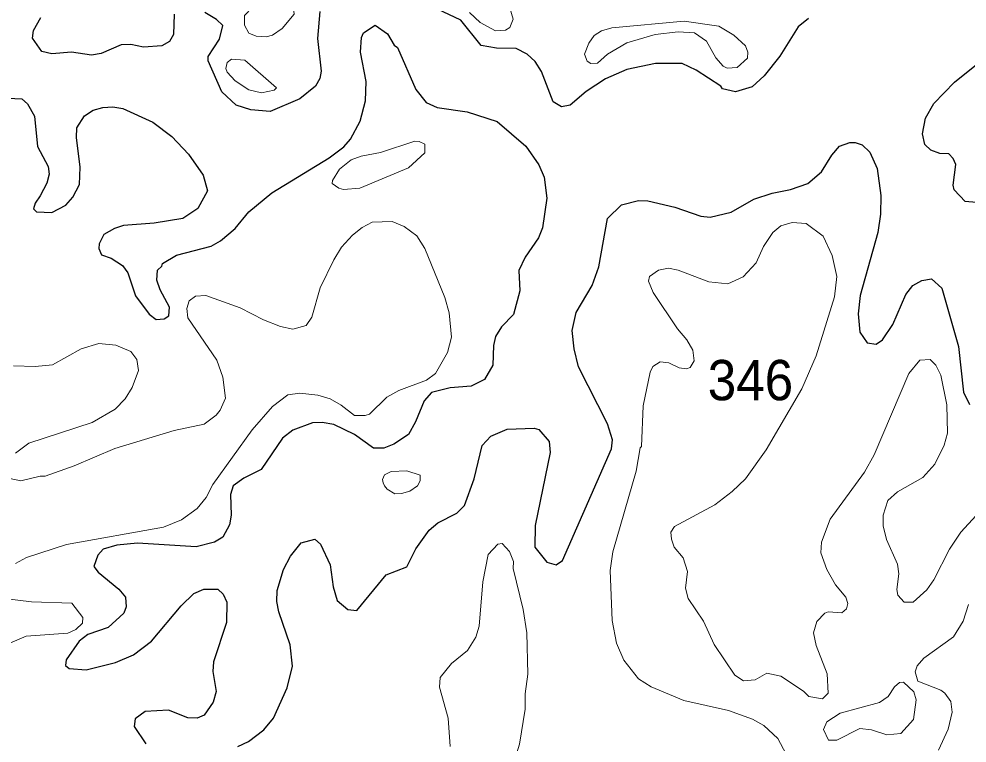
# Model space of a CAD drawing. Extents: x 763.2 to 816.8, y 7896.5 to 7952.7.
# Drawn here: x 801.261 to 805.023, y 7935.574 to 7938.448 of the extents above; entities that cross this region are included whole.
import ezdxf

# ---------------------------------------------------------------- set-up
doc = ezdxf.new("R2010")
doc.units = 0
doc.header["$LTSCALE"] = 0.064
doc.layers.add('1', color=7, linetype='Continuous', lineweight=25)
doc.layers.add('2', color=7, linetype='Continuous', lineweight=13)
doc.layers.add('21', color=7, linetype='Continuous')

msp = doc.modelspace()

# ---------------------------------------------------------------- linework, layer by layer
at = {"layer": '1'}
for points in [[(802.4551, 7938.4773), (802.445, 7938.3698), (802.4596, 7938.24), (802.4547, 7938.2114), (802.4377, 7938.1805), (802.3754, 7938.1312), (802.2576, 7938.0808), (802.1805, 7938.0869), (802.1224, 7938.1052), (802.0655, 7938.1579), (802.0115, 7938.282), (802.0119, 7938.2987), (802.0571, 7938.3672), (802.0702, 7938.4215), (802.0448, 7938.4458), (801.9982, 7938.4736)], [(804.3948, 7938.449), (804.3526, 7938.4166), (804.281, 7938.2998), (804.2182, 7938.2219), (804.1703, 7938.1786), (804.1048, 7938.158), (804.0529, 7938.1709), (804.0466, 7938.1809), (803.9486, 7938.2449), (803.8926, 7938.2711), (803.7868, 7938.2713), (803.6729, 7938.2465), (803.5888, 7938.2103), (803.5122, 7938.1599), (803.4489, 7938.1054), (803.4139, 7938.0992), (803.3815, 7938.1192), (803.3344, 7938.2392), (803.3097, 7938.2787), (803.2778, 7938.3077), (803.2338, 7938.3301), (803.1557, 7938.3319), (803.0953, 7938.3424), (803.0139, 7938.4432), (802.9219, 7938.4867)], [(805.0161, 7937.7238), (804.9725, 7937.7691), (804.968, 7937.7882), (804.9791, 7937.8703), (804.9679, 7937.8943), (804.9509, 7937.9125), (804.9159, 7937.9133), (804.8793, 7937.9267), (804.8557, 7937.9499), (804.8462, 7937.9918), (804.858, 7938.0537), (804.8915, 7938.1128), (804.9741, 7938.197), (805.1483, 7938.337), (805.2531, 7938.471)], [(801.4695, 7938.3154), (801.3906, 7938.309), (801.3513, 7938.3188), (801.3145, 7938.3715), (801.318, 7938.4015), (801.348, 7938.453)], [(801.8762, 7938.4667), (801.8743, 7938.3867), (801.8576, 7938.3579), (801.8276, 7938.3406), (801.7554, 7938.3354)], [(801.8577, 7937.3037), (801.8205, 7937.3723), (801.8076, 7937.4109), (801.8106, 7937.4503), (801.8279, 7937.4671), (801.8303, 7937.4772), (801.8862, 7937.5101), (802.0235, 7937.5462), (802.0602, 7937.5671), (802.119, 7937.6166), (802.1735, 7937.6824), (802.2644, 7937.7573), (802.4915, 7937.8969), (802.5495, 7937.9404), (802.5763, 7937.9705), (802.6155, 7938.042), (802.6355, 7938.1224), (802.6387, 7938.1998), (802.6162, 7938.3156), (802.6203, 7938.3741), (802.628, 7938.3929), (802.6744, 7938.4232), (802.7237, 7938.3893), (802.7505, 7938.3443), (802.7634, 7938.3351), (802.8358, 7938.1684), (802.8768, 7938.1156), (802.9208, 7938.0957), (803.0391, 7938.079), (803.1581, 7938.0409), (803.272, 7937.9435), (803.3237, 7937.8691), (803.3451, 7937.82), (803.3552, 7937.7371), (803.3388, 7937.6188), (803.3221, 7937.5787), (803.27, 7937.502), (803.2446, 7937.4496), (803.2484, 7937.3682), (803.2241, 7937.2743), (803.1752, 7937.2265), (803.1517, 7937.1878), (803.1435, 7937.1513), (803.1417, 7937.074), (803.1082, 7937.0169), (803.0555, 7936.9909), (802.9721, 7936.9835), (802.8981, 7936.9656), (802.8687, 7936.9326), (802.8344, 7936.8496), (802.8062, 7936.7987), (802.7479, 7936.7597), (802.7086, 7936.7448), (802.6678, 7936.745), (802.5928, 7936.7985), (802.5105, 7936.8384), (802.4646, 7936.8462), (802.426, 7936.8447), (802.348, 7936.8159), (802.3068, 7936.7844), (802.2224, 7936.66), (802.1531, 7936.6248), (802.1111, 7936.5952), (802.1002, 7936.5611), (802.103, 7936.4782), (802.0968, 7936.4405), (802.0695, 7936.3911), (802.0366, 7936.3712), (801.9643, 7936.3533), (801.7316, 7936.368), (801.6488, 7936.3596), (801.5948, 7936.3443), (801.5737, 7936.3197), (801.558, 7936.2754), (801.5745, 7936.2525), (801.6566, 7936.185), (801.6834, 7936.1533), (801.6857, 7936.1148), (801.6774, 7936.0903), (801.6149, 7936.0324), (801.5345, 7936.0046), (801.5001, 7935.9785), (801.4476, 7935.9046), (801.446, 7935.8826), (801.4602, 7935.8699), (801.5278, 7935.8643), (801.6437, 7935.8934), (801.7153, 7935.925), (801.7864, 7935.9792), (801.9043, 7936.1182), (801.9549, 7936.1671), (801.9939, 7936.1852), (802.0503, 7936.1854), (802.0716, 7936.1657), (802.0861, 7936.1338)], [(801.7554, 7938.3354), (801.7054, 7938.3467), (801.666, 7938.345), (801.587, 7938.3108), (801.5484, 7938.3043), (801.4695, 7938.3154)], [(801.2164, 7938.1331), (801.2725, 7938.1304), (801.2949, 7938.111), (801.3223, 7938.0615), (801.3338, 7937.9422), (801.3766, 7937.8619), (801.3801, 7937.8315), (801.3715, 7937.7965), (801.3447, 7937.7455), (801.3256, 7937.7168), (801.318, 7937.6945), (801.3306, 7937.6825), (801.3913, 7937.6802), (801.4471, 7937.7092), (801.4745, 7937.7404), (801.5015, 7937.7913), (801.5031, 7937.8595), (801.4885, 7937.977), (801.4904, 7938.0163), (801.521, 7938.0636), (801.555, 7938.0856), (801.5937, 7938.0969), (801.6338, 7938.0985), (801.6725, 7938.0919), (801.7923, 7938.0383), (801.8675, 7937.9807), (801.9333, 7937.9118), (801.9921, 7937.8274), (802.0087, 7937.7653), (801.9702, 7937.6949), (801.9107, 7937.6562), (801.7973, 7937.6372), (801.6759, 7937.6284), (801.6394, 7937.6165), (801.5972, 7937.5922), (801.5789, 7937.5555), (801.5775, 7937.5367), (801.5877, 7937.5121), (801.6272, 7937.4983), (801.6717, 7937.4696), (801.6934, 7937.4402), (801.7239, 7937.3486)], [(802.8354, 7936.3449), (802.8884, 7936.4185), (802.9232, 7936.4484), (802.998, 7936.4861), (803.029, 7936.517), (803.0678, 7936.6228), (803.0995, 7936.7546), (803.1334, 7936.7916), (803.1984, 7936.8201), (803.3061, 7936.8233), (803.3234, 7936.819), (803.3646, 7936.7713), (803.3684, 7936.7273), (803.3093, 7936.438), (803.3078, 7936.3514), (803.3553, 7936.2919), (803.3933, 7936.2818), (803.4181, 7936.2981), (803.6118, 7936.7419), (803.6164, 7936.777), (803.597, 7936.8407), (803.482, 7937.0666), (803.464, 7937.1381), (803.4558, 7937.2119), (803.4721, 7937.2835), (803.5353, 7937.3904), (803.5621, 7937.4635), (803.5968, 7937.6558), (803.6526, 7937.7102), (803.7195, 7937.7269), (803.7564, 7937.7255), (803.8632, 7937.7013), (803.9667, 7937.6648), (804.0037, 7937.6616), (804.0877, 7937.6811), (804.1779, 7937.7323), (804.2502, 7937.7568), (804.3234, 7937.7704), (804.3922, 7937.7948), (804.4461, 7937.8417), (804.4874, 7937.9073), (804.5177, 7937.9424), (804.5584, 7937.9571), (804.5797, 7937.9577), (804.6076, 7937.9488), (804.6379, 7937.9195), (804.6668, 7937.8547), (804.6816, 7937.7469), (804.6798, 7937.6729), (804.6698, 7937.6006), (804.5997, 7937.3509), (804.5913, 7937.2777), (804.5981, 7937.2048), (804.6277, 7937.1621), (804.6628, 7937.1572), (804.6884, 7937.1741), (804.7289, 7937.2352), (804.7811, 7937.3542), (804.8084, 7937.3901), (804.8444, 7937.4099), (804.883, 7937.4163), (804.9236, 7937.3789), (804.989, 7937.148), (805.009, 7936.9672), (805.0327, 7936.9174)], [(805.3891, 7937.5051), (805.3962, 7937.5276), (805.3576, 7937.5965), (805.196, 7937.6959), (805.1517, 7937.7109), (805.0161, 7937.7238)], [(801.7239, 7937.3486), (801.7771, 7937.2759), (801.8053, 7937.2554), (801.8373, 7937.2577), (801.8549, 7937.2696), (801.8577, 7937.3037)], [(802.1294, 7935.5612), (802.1714, 7935.5805), (802.2332, 7935.6274), (802.2714, 7935.6731), (802.3247, 7935.7938), (802.3462, 7935.8793), (802.3365, 7935.9647), (802.292, 7936.0944), (802.284, 7936.1356), (802.2856, 7936.1791), (802.3102, 7936.2627), (802.3378, 7936.3164), (802.3803, 7936.3689), (802.4353, 7936.3828), (802.458, 7936.363), (802.4955, 7936.2818), (802.5076, 7936.1948), (802.5241, 7936.1397)], [(802.5241, 7936.1397), (802.5659, 7936.1038), (802.6014, 7936.1007), (802.7182, 7936.2418), (802.7998, 7936.273), (802.8354, 7936.3449)], [(802.0861, 7936.1338), (802.0847, 7936.0531), (802.0326, 7935.8964), (802.0308, 7935.8577), (802.0437, 7935.7783), (802.0314, 7935.7371)], [(802.0314, 7935.7371), (801.9955, 7935.6856), (801.9683, 7935.6731), (801.9315, 7935.6749), (801.854, 7935.7054), (801.7618, 7935.6992), (801.7225, 7935.6699), (801.7176, 7935.6395), (801.7639, 7935.5717)]]:
    msp.add_lwpolyline(points, dxfattribs=at)
at = {"layer": '2'}
for points in [[(802.3528, 7938.4664), (802.3485, 7938.5037), (802.312, 7938.5327), (802.2628, 7938.5338), (802.2301, 7938.5098), (802.1859, 7938.4931), (802.1558, 7938.4612), (802.1557, 7938.4235), (802.1728, 7938.3912), (802.2018, 7938.3799), (802.2425, 7938.3767), (802.2669, 7938.3829), (802.305, 7938.4092)], [(803.9003, 7938.4388), (804.0378, 7938.4193), (804.0982, 7938.3829), (804.1436, 7938.3408), (804.1538, 7938.3155), (804.1522, 7938.2921), (804.1111, 7938.2549), (804.0715, 7938.2529), (804.0562, 7938.2606), (804.0266, 7938.2935), (803.9891, 7938.3601), (803.9413, 7938.3927), (803.8773, 7938.396), (803.7853, 7938.3861), (803.6736, 7938.3531), (803.5966, 7938.3081), (803.5573, 7938.2717), (803.5303, 7938.2713), (803.516, 7938.2808), (803.505, 7938.3083), (803.5218, 7938.3523), (803.5432, 7938.3815), (803.573, 7938.4001), (803.6136, 7938.4121)], [(802.1571, 7938.2842), (802.1043, 7938.2885), (802.0875, 7938.2747), (802.082, 7938.2506), (802.0872, 7938.2364), (802.1191, 7938.2026), (802.1729, 7938.1659), (802.2236, 7938.1547), (802.2734, 7938.1651), (802.2828, 7938.1741)], [(802.8315, 7937.9621), (802.8497, 7937.962), (802.8718, 7937.9503), (802.8719, 7937.9165), (802.8065, 7937.8572), (802.6134, 7937.7769), (802.5483, 7937.7716), (802.5305, 7937.7758), (802.5043, 7937.7947), (802.5047, 7937.807), (802.5325, 7937.8518), (802.5798, 7937.8881), (802.6191, 7937.903), (802.6957, 7937.9172)], [(802.722, 7936.5822), (802.7522, 7936.5627), (802.7788, 7936.5644), (802.8126, 7936.5733), (802.8428, 7936.5946), (802.8535, 7936.6142), (802.8535, 7936.6373), (802.8002, 7936.6551), (802.738, 7936.6515), (802.7113, 7936.6391), (802.7042, 7936.6195), (802.706, 7936.6071), (802.7113, 7936.5946)], [(804.7107, 7935.7584), (804.7359, 7935.7978), (804.7552, 7935.8144), (804.7715, 7935.8157), (804.8118, 7935.7769), (804.8213, 7935.7453), (804.8114, 7935.6677), (804.7612, 7935.6128), (804.7045, 7935.607), (804.6438, 7935.6267), (804.5983, 7935.6318), (804.5065, 7935.5862), (804.4737, 7935.586), (804.4535, 7935.6285), (804.4673, 7935.6587), (804.5203, 7935.693), (804.6754, 7935.7349)]]:
    msp.add_lwpolyline(points, close=True, dxfattribs=at)
for points in [[(803.0493, 7938.4737), (803.0914, 7938.4336), (803.1514, 7938.4011), (803.1914, 7938.4029), (803.2093, 7938.4133), (803.2219, 7938.4464), (803.2062, 7938.5015)], [(801.2471, 7936.287), (801.2906, 7936.3102), (801.4497, 7936.3616), (801.8346, 7936.4309), (801.9059, 7936.4602), (801.9678, 7936.5057), (802.0034, 7936.5493), (802.0308, 7936.5998), (802.1863, 7936.8179), (802.2669, 7936.9099), (802.3282, 7936.9563), (802.3757, 7936.9631), (802.4475, 7936.9549), (802.4956, 7936.9408), (802.5396, 7936.9156), (802.5922, 7936.8747), (802.6354, 7936.8743), (802.652, 7936.88), (802.7214, 7936.9465), (802.7689, 7936.9728), (802.8777, 7937.0143), (802.9144, 7937.0414), (802.9617, 7937.1235), (802.9773, 7937.1855), (802.9678, 7937.2821), (802.9513, 7937.342), (802.8721, 7937.5365), (802.8393, 7937.5875), (802.7897, 7937.6247), (802.7422, 7937.6445), (802.6625, 7937.6417), (802.623, 7937.6207), (802.5842, 7937.5902)], [(804.7479, 7936.5716), (804.8476, 7936.6278), (804.8959, 7936.6808), (804.9327, 7936.757), (804.9462, 7936.8044), (804.943, 7936.9171), (804.9196, 7937.0344), (804.8999, 7937.0736), (804.8767, 7937.0966), (804.8363, 7937.0941), (804.7919, 7937.0402), (804.655, 7936.7175), (804.617, 7936.6486), (804.4799, 7936.4623), (804.4456, 7936.3721), (804.4435, 7936.3294), (804.467, 7936.2632), (804.5018, 7936.2024), (804.5418, 7936.1528), (804.5501, 7936.1286), (804.5454, 7936.1074), (804.5262, 7936.0911), (804.4727, 7936.0953), (804.4587, 7936.0893), (804.4272, 7936.0573), (804.4139, 7936.0115), (804.4249, 7935.9617), (804.468, 7935.8494), (804.4726, 7935.7719), (804.4502, 7935.75), (804.3961, 7935.7585), (804.3742, 7935.7797), (804.2844, 7935.8401), (804.2291, 7935.852), (804.1821, 7935.8248), (804.1357, 7935.8214), (804.1013, 7935.8441), (804.0197, 7935.9648), (803.9778, 7936.058), (803.9169, 7936.1475), (803.9059, 7936.1883), (803.914, 7936.2545), (803.8973, 7936.3088), (803.8613, 7936.351), (803.85, 7936.3835), (803.8485, 7936.4112), (803.863, 7936.4331), (804.0224, 7936.5198), (804.0913, 7936.5719), (804.1442, 7936.6229), (804.2267, 7936.7385), (804.3676, 7936.9802), (804.4241, 7937.1106), (804.4973, 7937.3453), (804.5072, 7937.4255), (804.4888, 7937.5084), (804.4527, 7937.5863), (804.3856, 7937.6361), (804.329, 7937.64), (804.2844, 7937.6269), (804.2528, 7937.6006), (804.2157, 7937.5445), (804.1864, 7937.4802), (804.1354, 7937.4246), (804.0747, 7937.3971), (803.9986, 7937.4044), (803.8774, 7937.4513), (803.8392, 7937.4592), (803.7985, 7937.4508), (803.7636, 7937.4253), (803.7594, 7937.4078), (803.7778, 7937.3624), (803.8743, 7937.2183), (803.9111, 7937.1744), (803.9346, 7937.1333), (803.9404, 7937.0905), (803.9247, 7937.0643), (803.9104, 7937.0599), (803.8807, 7937.0636), (803.8404, 7937.0833), (803.806, 7937.0877), (803.7767, 7937.0682), (803.7665, 7937.0466), (803.7384, 7936.912), (803.732, 7936.7512), (803.7264, 7936.7453), (803.7107, 7936.6538), (803.6174, 7936.3334), (803.6069, 7936.2586), (803.6152, 7936.0608), (803.6318, 7935.9709), (803.6611, 7935.9031), (803.7192, 7935.8291), (803.77, 7935.7971), (803.9, 7935.7429)], [(802.5842, 7937.5902), (802.5414, 7937.5425), (802.5099, 7937.4925), (802.4557, 7937.3812), (802.4234, 7937.2638), (802.401, 7937.2318)], [(802.401, 7937.2318), (802.3481, 7937.2162), (802.2981, 7937.2278), (802.2307, 7937.2542), (802.1392, 7937.3015), (802.0028, 7937.3509), (801.9609, 7937.3473), (801.936, 7937.3297), (801.9273, 7937.2993), (801.9307, 7937.2613), (802.0467, 7937.0934), (802.0703, 7937.0264), (802.0798, 7936.9433), (802.0598, 7936.8951), (802.0434, 7936.8754), (801.9952, 7936.8402), (801.8763, 7936.815), (801.6415, 7936.7438), (801.4805, 7936.6749), (801.3643, 7936.6334), (801.3446, 7936.634), (801.2687, 7936.6151), (801.2243, 7936.6245)], [(801.2469, 7936.7247), (801.3003, 7936.7641), (801.5509, 7936.8465), (801.6425, 7936.8995), (801.6825, 7936.9397), (801.7105, 7936.985), (801.7346, 7937.0528), (801.7283, 7937.0969), (801.705, 7937.1287), (801.6452, 7937.1536), (801.5772, 7937.1602), (801.5075, 7937.1384), (801.3934, 7937.075), (801.3256, 7937.0682), (801.2388, 7937.0713)], [(805.228, 7936.6597), (804.9989, 7936.4108), (804.9539, 7936.3431), (804.892, 7936.2219), (804.8635, 7936.182), (804.809, 7936.1331), (804.7733, 7936.1336), (804.7487, 7936.1608), (804.7442, 7936.1837), (804.7524, 7936.2459), (804.7474, 7936.2837)], [(804.7474, 7936.2837), (804.704, 7936.3819), (804.6902, 7936.4364), (804.6901, 7936.4789), (804.7094, 7936.5366), (804.7479, 7936.5716)], [(803.2765, 7936.0114), (803.2616, 7936.1042), (803.2225, 7936.2669), (803.2237, 7936.2941), (803.2075, 7936.3345), (803.1788, 7936.3662), (803.1614, 7936.363), (803.1233, 7936.3223), (803.1022, 7936.2138), (803.0875, 7936.0384), (803.0739, 7935.9944), (803.041, 7935.9421), (802.9775, 7935.8897), (802.9329, 7935.8342), (802.9301, 7935.7965), (802.964, 7935.6736), (802.9723, 7935.5603)], [(801.1207, 7935.9272), (801.2896, 7935.9982), (801.455, 7936.01), (801.4865, 7936.0246), (801.513, 7936.05), (801.5147, 7936.0727), (801.47, 7936.1296), (801.3102, 7936.1345), (801.0383, 7936.1676)], [(804.9098, 7935.5464), (804.9492, 7935.6296), (804.9643, 7935.6966), (804.9595, 7935.739), (804.9352, 7935.7724), (804.9191, 7935.7845), (804.8278, 7935.8199), (804.8182, 7935.8568), (804.8254, 7935.8809), (804.852, 7935.9105), (804.97, 7935.9961), (805.0085, 7936.0575), (805.0288, 7936.1238)], [(803.0859, 7935.0418), (803.2467, 7935.5704), (803.2698, 7935.7084), (803.27, 7935.7697), (803.2797, 7935.8478), (803.2765, 7936.0114)], [(803.9, 7935.7429), (804.0766, 7935.7037), (804.1725, 7935.6685), (804.2165, 7935.6433), (804.2728, 7935.5917), (804.3058, 7935.5302)]]:
    msp.add_lwpolyline(points, dxfattribs=at)

# ---------------------------------------------------------------- texts
at = {"layer": '21', "width": 0.95}
msp.add_text('346', height=0.16, dxfattribs=at).set_placement((803.9943, 7936.9346))

doc.saveas('drawing.dxf')
